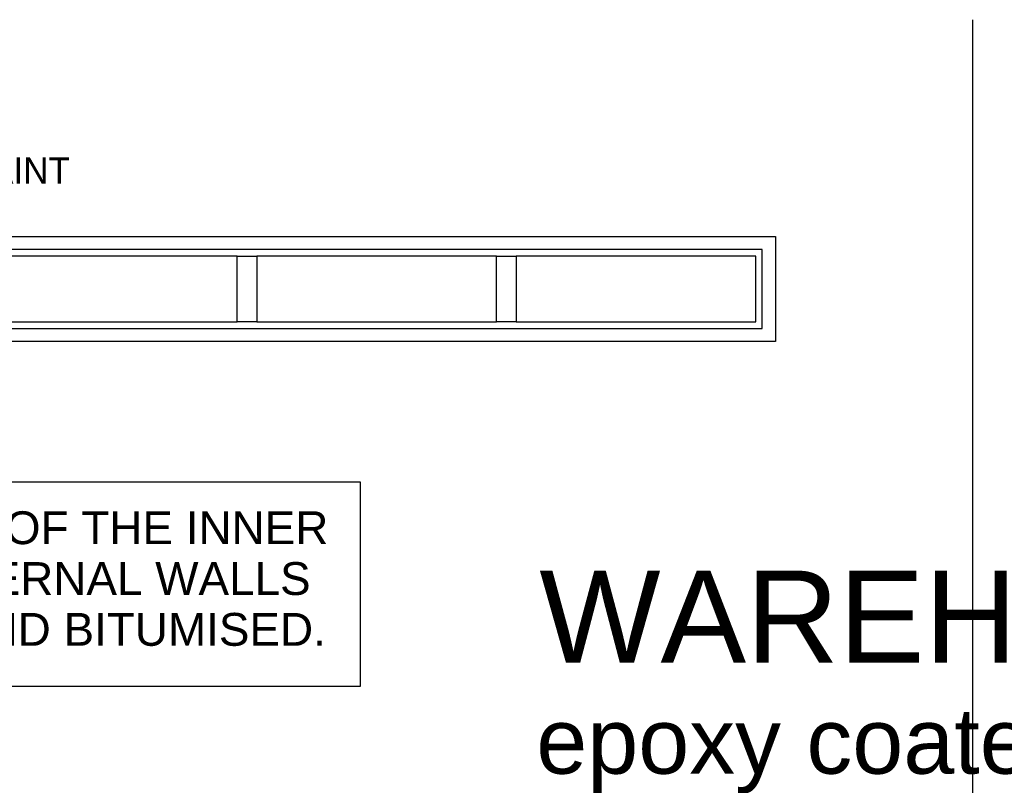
# Model space of a CAD drawing. Header units: millimetres. Extents: x -115474967 to 444143, y -74377 to 241828222.
# Tile 406 of 590: x 52538 to 56288, y -15932 to -13017. Entities that reach past the tile are written whole.
import ezdxf

# ---------------------------------------------------------------- set-up
doc = ezdxf.new("R2010")
doc.units = ezdxf.units.MM
doc.header["$MEASUREMENT"] = 0
doc.layers.add('00-3 Elev 03', color=9, linetype='Continuous')
for name, color, linetype, lineweight in [('0_Pen_No__2', 7, 'Continuous', 20), ('0_Pen_No__6', 7, 'Continuous', 5), ('GENERAL_WORKING_AND_SCRAT1_Pen_No__2', 1, 'Continuous', 25)]:
    doc.layers.add(name, color=color, linetype=linetype, lineweight=lineweight)
doc.layers.add('Room Names_Pen_No__7', color=7, linetype='Continuous', lineweight=5, true_color=0x9f07ff)
doc.styles.add('GENERATED_STYLE_1', font='GOTHIC.TTF')
doc.styles.add('GENERATED_STYLE_2', font='arial.ttf')

msp = doc.modelspace()

# ---------------------------------------------------------------- linework, layer by layer
at = {"layer": '00-3 Elev 03'}
for p, q in [((49416.21733, -13842.52143), (55416.21737, -13842.52143)), ((55416.21737, -13842.52143), (55416.21737, -13892.52104)), ((55366.21776, -13892.52104), (49466.21754, -13892.52104)), ((55366.21776, -14192.5211), (55366.21776, -13892.52104)), ((55416.21737, -13892.52104), (55416.21737, -14192.5211)), ((53366.21774, -13917.52144), (52453.71766, -13917.52144)), ((53366.21774, -14167.5213), (53366.21774, -13917.52144)), ((53366.21774, -13917.52144), (53441.21776, -13917.52144)), ((53441.21776, -13917.52144), (53441.21776, -14167.5213)), ((54353.71725, -13917.52144), (53441.21776, -13917.52144)), ((54353.71725, -14167.5213), (54353.71725, -13917.52144)), ((54353.71725, -13917.52144), (54428.71727, -13917.52144)), ((54428.71727, -13917.52144), (54428.71727, -14167.5213)), ((55341.21736, -13917.52144), (54428.71727, -13917.52144)), ((55341.21736, -14167.5213), (55341.21736, -13917.52144)), ((52453.71766, -14167.5213), (53366.21774, -14167.5213)), ((53441.21776, -14167.5213), (53366.21774, -14167.5213)), ((53441.21776, -14167.5213), (54353.71725, -14167.5213)), ((54428.71727, -14167.5213), (54353.71725, -14167.5213)), ((54428.71727, -14167.5213), (55341.21736, -14167.5213)), ((49466.21754, -14192.5211), (55366.21776, -14192.5211)), ((55416.21737, -14192.5211), (55416.21737, -14242.52131)), ((55416.21737, -14242.52131), (49816.21781, -14242.52131)), ((55416.21737, -14242.52131), (49816.21781, -14242.52131))]:
    msp.add_line(p, q, dxfattribs=at)
at = {"layer": '0_Pen_No__2', "color": 1, "linetype": 'Continuous', "lineweight": 25}
msp.add_line((56168.36491, -19042.5211), (56168.36491, -13017.42931), dxfattribs=at)
at = {"layer": 'GENERAL_WORKING_AND_SCRAT1_Pen_No__2', "color": 1, "linetype": 'Continuous', "lineweight": 25, "flags": 128}
msp.add_lwpolyline([(53835.47984, -14777.5296), (50755.95967, -14777.5296), (50755.95967, -15554.90925), (53835.47984, -15554.90925)], close=True, dxfattribs=at)

# ---------------------------------------------------------------- texts
at = {"layer": '0_Pen_No__6', "color": 7, "linetype": 'Continuous', "lineweight": 5, "attachment_point": 7}
for s, insert, char_height, style in [('\\A1;{\\pql;\\fCentury Gothic|b0|i0|c0|p34;PLASTER AND PAINT}', (51369.67002, -13642.75098), 100, 'GENERATED_STYLE_1'), ('\\A1;{\\pql;\\fArial|b0|i0|c0|p34;WAREHOUSE}', (54517.14862, -15470.08608), 350, 'GENERATED_STYLE_2'), ('\\A1;{\\pql;\\fArial|b0|i0|c0|p34;epoxy coated screed}', (54505.49148, -15963.46894), 250, 'GENERATED_STYLE_2')]:
    msp.add_mtext(s, dxfattribs=dict(at, insert=insert, char_height=char_height, style=style))
at = {"layer": 'Room Names_Pen_No__7', "color": 190, "linetype": 'Continuous', "lineweight": 5, "true_color": 0x9f07ff, "insert": (52311.92983, -14889.10748), "char_height": 125, "attachment_point": 2, "line_spacing_factor": 0.9285, "style": 'GENERATED_STYLE_2'}
msp.add_mtext('\\A1;{\\pqc;\\fArial|b0|i0|c0|p34;THE OUTER FACE OF THE INNER \\P\\pqc;\\fArial|b0|i0|c0|p34;SKIN OF ALL EXTERNAL WALLS \\P\\pqc;\\fArial|b0|i0|c0|p34;TO BE BAGGED AND BITUMISED.}', dxfattribs=at)

doc.saveas('drawing.dxf')
